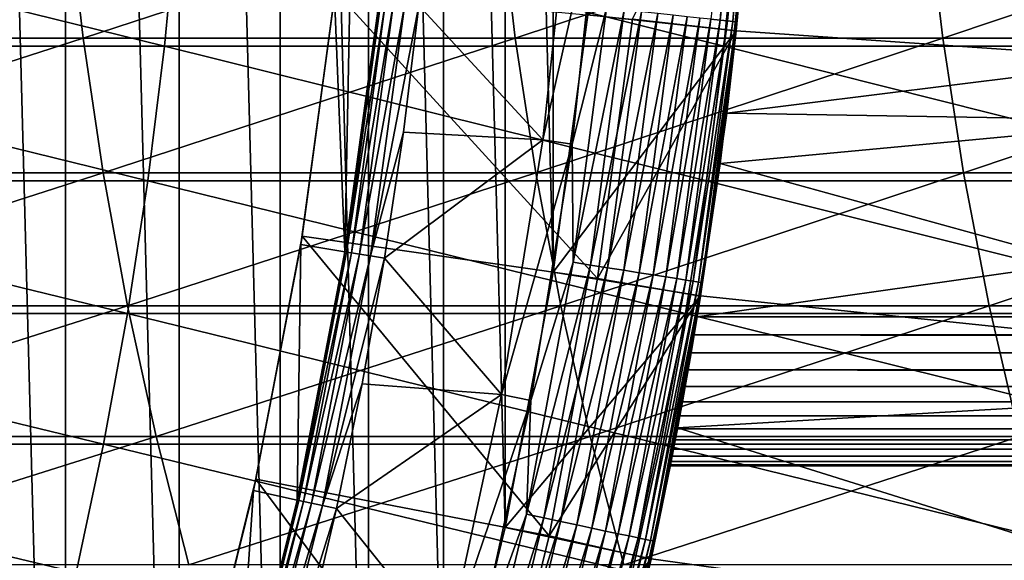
# Model space of a CAD drawing. Header units: metres. Extents: x -24 to 236, y -24 to 24.
# Tile 251 of 316: x 174.35 to 177.65, y -3.57 to -1.75. Entities that reach past the tile are written whole.
import ezdxf

# ---------------------------------------------------------------- set-up
doc = ezdxf.new("R2010")
doc.units = ezdxf.units.M
doc.layers.add('solid_10392024', color=7, linetype='CONTINUOUS')

msp = doc.modelspace()

# ---------------------------------------------------------------- linework, layer by layer
at = {"layer": 'solid_10392024'}
for points in [[(140.5, -23.5), (140.5, 23.5), (179.5, 23.5)], [(179.5, -23.5), (140.5, -23.5), (179.5, 23.5)], [(174.508163, -7.538927, 45.650002), (174.508163, 7.538927, 45.650002), (174.086411, 8.300336, 45.650002)], [(174.086411, -8.300336, 45.650002), (174.508163, -7.538927, 45.650002), (174.086411, 8.300336, 45.650002)], [(174.888901, -6.755966, 45.650002), (174.888901, 6.755966, 45.650002), (174.508163, 7.538927, 45.650002)], [(174.508163, -7.538927, 45.650002), (174.888901, -6.755966, 45.650002), (174.508163, 7.538927, 45.650002)], [(175.22728, -5.954209, 45.650002), (175.22728, 5.954209, 45.650002), (174.888901, 6.755966, 45.650002)], [(174.888901, -6.755966, 45.650002), (175.22728, -5.954209, 45.650002), (174.888901, 6.755966, 45.650002)], [(175.522705, -5.13498, 45.650002), (175.522705, 5.13498, 45.650002), (175.22728, 5.954209, 45.650002)], [(175.22728, -5.954209, 45.650002), (175.522705, -5.13498, 45.650002), (175.22728, 5.954209, 45.650002)], [(175.773941, -4.301773, 45.650002), (175.773941, 4.301773, 45.650002), (175.522705, 5.13498, 45.650002)], [(175.522705, -5.13498, 45.650002), (175.773941, -4.301773, 45.650002), (175.522705, 5.13498, 45.650002)], [(175.980545, -3.456063, 45.650002), (175.980545, 3.456063, 45.650002), (175.773941, 4.301773, 45.650002)], [(175.773941, -4.301773, 45.650002), (175.980545, -3.456063, 45.650002), (175.773941, 4.301773, 45.650002)], [(176.14183, -2.600687, 45.650002), (176.14183, 2.600687, 45.650002), (175.980545, 3.456063, 45.650002)], [(175.980545, -3.456063, 45.650002), (176.14183, -2.600687, 45.650002), (175.980545, 3.456063, 45.650002)], [(215.5336, -2.75, 44.950001), (176.624084, 2.75, 44.950001), (176.722778, 2.066648, 44.950001)], [(215.5336, -2.75, 44.950001), (215.5336, 2.75, 44.950001), (176.624084, 2.75, 44.950001)], [(215.5336, 2.75, 32.950001), (176.624084, -2.75, 32.950001), (176.722778, -2.066648, 32.950001)], [(215.5336, 2.75, 32.950001), (215.5336, -2.75, 32.950001), (176.624084, -2.75, 32.950001)], [(215.5336, 2.75, 32.950001), (176.722778, -2.066648, 32.950001), (176.793396, -1.379858, 32.950001)], [(176.14183, -2.600687, 45.650002), (176.257355, -1.738037, 45.650002), (176.14183, 2.600687, 45.650002)], [(215.5336, -2.75, 44.950001), (176.722778, 2.066648, 44.950001), (176.793396, 1.379858, 44.950001)], [(215.5336, -2.75, 44.950001), (176.793396, 1.379858, 44.950001), (176.835846, 0.690638, 44.950001)], [(215.5336, -2.75, 44.950001), (176.835846, 0.690638, 44.950001), (176.850006, 0, 44.950001)], [(215.5336, -2.75, 44.950001), (176.850006, 0, 44.950001), (176.835846, -0.690638, 44.950001)], [(215.5336, -2.75, 44.950001), (176.835846, -0.690638, 44.950001), (176.793396, -1.379858, 44.950001)], [(175.409119, -1.676004, 30.592821), (175.443832, -2.531871, 30.592821), (175.477264, -0.839201, 30.592821)], [(175.477264, -0.839201, 30.592821), (175.443832, -2.531871, 30.592821), (175.558258, -1.692, 30.592821)], [(176.669907, -1.752078, 31.683683), (176.700958, -1.755342, 31.631933), (176.769943, -0.878875, 31.631933)], [(176.769943, -0.878875, 31.631933), (176.700958, -1.755342, 31.631933), (176.794647, -0.88017, 31.576794)], [(176.700958, -1.755342, 31.631933), (176.725571, -1.757928, 31.576794), (176.794647, -0.88017, 31.576794)], [(176.794647, -0.88017, 31.576794), (176.725571, -1.757928, 31.576794), (176.812546, -0.881108, 31.519072)], [(176.725571, -1.757928, 31.576794), (176.743393, -1.759801, 31.519072), (176.812546, -0.881108, 31.519072)], [(176.812546, -0.881108, 31.519072), (176.743393, -1.759801, 31.519072), (176.823349, -0.881674, 31.459608)], [(176.743393, -1.759801, 31.519072), (176.75415, -1.760932, 31.459608), (176.823349, -0.881674, 31.459608)], [(176.823349, -0.881674, 31.459608), (176.75415, -1.760932, 31.459608), (176.79628, -1.344396, 31.4)], [(176.257355, -1.738037, 45.650002), (176.754532, -1.791131, 45.150002), (176.826126, -0.896752, 45.150002)], [(176.406708, -1.752102, 32.650002), (176.826096, -0.897082, 32.650002), (176.754517, -1.79132, 32.650002)], [(176.793396, -1.379858, 32.950001), (176.754517, -1.79132, 32.650002), (176.826096, -0.897082, 32.650002)], [(176.793396, -1.379858, 44.950001), (176.826126, -0.896752, 45.150002), (176.754532, -1.791131, 45.150002)], [(176.79628, -1.344396, 7.2), (179.449692, -1.977865, 4.5), (179.524918, -0.990136, 4.5)], [(175.691452, -1.706548, 31.092821), (176.106216, -2.156866, 31.9), (176.198181, -1.29665, 31.9)], [(176.198181, -1.29665, 31.9), (176.106216, -2.156866, 31.9), (176.297821, -1.305059, 31.9)], [(176.106216, -2.156866, 31.9), (176.205215, -2.171033, 31.9), (176.297821, -1.305059, 31.9)], [(176.320374, -1.71534, 31.896355), (176.297821, -1.305059, 31.9), (176.205215, -2.171033, 31.9)], [(176.700928, -2.236425, 31.4), (176.754547, -1.791045, 7.2), (176.79628, -1.344396, 7.2)], [(176.79628, -1.344396, 31.4), (176.700928, -2.236425, 31.4), (176.79628, -1.344396, 7.2)], [(176.75415, -1.760932, 31.459608), (176.700928, -2.236425, 31.4), (176.79628, -1.344396, 31.4)], [(176.79628, -1.344396, 7.2), (176.754547, -1.791045, 7.2), (179.449692, -1.977865, 4.5)], [(173.052505, -1.358901, 352.374451), (174.514496, -1.358904, 351.200378), (173.103088, -1.81555, 352.438812)], [(174.514496, -1.358904, 351.200378), (174.566467, -1.815553, 351.263611), (173.103088, -1.81555, 352.438812)], [(174.514496, -1.358904, 351.200378), (175.96109, -1.358906, 349.986023), (174.566467, -1.815553, 351.263611)], [(175.96109, -1.358906, 349.986023), (176.01442, -1.815557, 350.048096), (174.566467, -1.815553, 351.263611)], [(175.96109, -1.358906, 349.986023), (177.391647, -1.358908, 348.731781), (176.01442, -1.815557, 350.048096)], [(177.391647, -1.358908, 348.731781), (177.446289, -1.815559, 348.792694), (176.01442, -1.815557, 350.048096)], [(176.793396, -1.379858, 32.950001), (176.722778, -2.066648, 32.950001), (176.754517, -1.79132, 32.650002)], [(176.722778, -2.066648, 44.950001), (176.793396, -1.379858, 44.950001), (176.754532, -1.791131, 45.150002)], [(215.5336, -2.75, 44.950001), (176.793396, -1.379858, 44.950001), (176.722778, -2.066648, 44.950001)], [(177.391647, -1.358908, 348.731781), (178.805527, -1.358908, 347.43808), (177.446289, -1.815559, 348.792694)], [(178.805527, -1.358908, 347.43808), (178.861435, -1.815559, 347.497864), (177.446289, -1.815559, 348.792694)], [(172.945679, -1.84233, 373.833527), (174.839493, -1.842333, 372.694641), (172.987762, -1.385931, 373.905334)], [(174.839493, -1.842333, 372.694641), (174.88324, -1.385933, 372.765472), (172.987762, -1.385931, 373.905334)], [(174.839493, -1.842333, 372.694641), (176.713242, -1.842331, 371.507904), (174.88324, -1.385933, 372.765472)], [(176.713242, -1.842331, 371.507904), (176.758606, -1.385932, 371.577698), (174.88324, -1.385933, 372.765472)], [(176.713242, -1.842331, 371.507904), (178.566284, -1.842328, 370.273926), (176.758606, -1.385932, 371.577698)], [(178.566284, -1.842328, 370.273926), (178.613235, -1.38593, 370.342682), (176.758606, -1.385932, 371.577698)], [(175.295807, -2.507614, 30.592821), (175.443832, -2.531871, 30.592821), (175.409119, -1.676004, 30.592821)], [(175.295807, -2.507614, 30.592821), (175.409119, -1.676004, 30.592821), (175.30043, -2.47932, 33.650002)], [(175.30043, -2.47932, 33.650002), (175.411179, -1.656907, 33.650002), (176.290329, -2.622005, 32.650002)], [(175.409119, -1.676004, 30.592821), (175.411179, -1.656907, 33.650002), (175.30043, -2.47932, 33.650002)], [(175.411179, -1.656907, 33.650002), (176.406708, -1.752102, 32.650002), (176.290329, -2.622005, 32.650002)], [(175.563705, -1.692655, 30.69735), (175.558258, -1.692, 30.592821), (175.443832, -2.531871, 30.592821)], [(175.449234, -2.532774, 30.69735), (175.563705, -1.692655, 30.69735), (175.443832, -2.531871, 30.592821)], [(175.580002, -1.694428, 30.800835), (175.563705, -1.692655, 30.69735), (175.449234, -2.532774, 30.69735)], [(175.465424, -2.535427, 30.800835), (175.580002, -1.694428, 30.800835), (175.449234, -2.532774, 30.69735)], [(175.606979, -1.697361, 30.902037), (175.580002, -1.694428, 30.800835), (175.465424, -2.535427, 30.800835)], [(175.492203, -2.539817, 30.902037), (175.606979, -1.697361, 30.902037), (175.465424, -2.535427, 30.800835)], [(175.644333, -1.701424, 30.999844), (175.606979, -1.697361, 30.902037), (175.492203, -2.539817, 30.902037)], [(175.529282, -2.545896, 30.999844), (175.644333, -1.701424, 30.999844), (175.492203, -2.539817, 30.902037)], [(175.529282, -2.545896, 30.999844), (175.691452, -1.706548, 31.092821), (175.644333, -1.701424, 30.999844)], [(175.529282, -2.545896, 30.999844), (175.639481, -2.130837, 31.092821), (175.691452, -1.706548, 31.092821)], [(175.691452, -1.706548, 31.092821), (175.639481, -2.130837, 31.092821), (176.106216, -2.156866, 31.9)], [(176.14183, -2.600687, 45.650002), (176.754532, -1.791131, 45.150002), (176.257355, -1.738037, 45.650002)], [(176.320374, -1.71534, 31.896355), (176.205215, -2.171033, 31.9), (176.208237, -2.567132, 31.896355)], [(176.320374, -1.71534, 31.896355), (176.208237, -2.567132, 31.896355), (176.379486, -1.721554, 31.885456)], [(176.208237, -2.567132, 31.896355), (176.266953, -2.576431, 31.885456), (176.379486, -1.721554, 31.885456)], [(176.379486, -1.721554, 31.885456), (176.266953, -2.576431, 31.885456), (176.436874, -1.727585, 31.867466)], [(176.266953, -2.576431, 31.885456), (176.323929, -2.585457, 31.867466), (176.436874, -1.727585, 31.867466)], [(176.436874, -1.727585, 31.867466), (176.323929, -2.585457, 31.867466), (176.491684, -1.733346, 31.842644)], [(176.323929, -2.585457, 31.867466), (176.378357, -2.594078, 31.842644), (176.491684, -1.733346, 31.842644)], [(176.491684, -1.733346, 31.842644), (176.378357, -2.594078, 31.842644), (176.543106, -1.738751, 31.811354)], [(176.378357, -2.594078, 31.842644), (176.429443, -2.602167, 31.811354), (176.543106, -1.738751, 31.811354)], [(176.543106, -1.738751, 31.811354), (176.429443, -2.602167, 31.811354), (176.590408, -1.743722, 31.774055)], [(176.429443, -2.602167, 31.811354), (176.47641, -2.609607, 31.774055), (176.590408, -1.743722, 31.774055)], [(176.590408, -1.743722, 31.774055), (176.47641, -2.609607, 31.774055), (176.632874, -1.748186, 31.731291)], [(176.47641, -2.609607, 31.774055), (176.518585, -2.616287, 31.731291), (176.632874, -1.748186, 31.731291)], [(176.632874, -1.748186, 31.731291), (176.518585, -2.616287, 31.731291), (176.669907, -1.752078, 31.683683)], [(176.290329, -2.622005, 32.650002), (176.406708, -1.752102, 32.650002), (176.754517, -1.79132, 32.650002)], [(176.518585, -2.616287, 31.731291), (176.555374, -2.622113, 31.683683), (176.669907, -1.752078, 31.683683)], [(176.669907, -1.752078, 31.683683), (176.555374, -2.622113, 31.683683), (176.700958, -1.755342, 31.631933)], [(176.555374, -2.622113, 31.683683), (176.586197, -2.626997, 31.631933), (176.700958, -1.755342, 31.631933)], [(176.700958, -1.755342, 31.631933), (176.586197, -2.626997, 31.631933), (176.725571, -1.757928, 31.576794)], [(176.586197, -2.626997, 31.631933), (176.610641, -2.630868, 31.576794), (176.725571, -1.757928, 31.576794)], [(176.725571, -1.757928, 31.576794), (176.610641, -2.630868, 31.576794), (176.743393, -1.759801, 31.519072)], [(176.610641, -2.630868, 31.576794), (176.628342, -2.63367, 31.519072), (176.743393, -1.759801, 31.519072)], [(176.743393, -1.759801, 31.519072), (176.628342, -2.63367, 31.519072), (176.75415, -1.760932, 31.459608)], [(176.628342, -2.63367, 31.519072), (176.639023, -2.635363, 31.459608), (176.75415, -1.760932, 31.459608)], [(176.75415, -1.760932, 31.459608), (176.639023, -2.635363, 31.459608), (176.700928, -2.236425, 31.4)], [(176.14183, -2.600687, 45.650002), (176.635468, -2.680204, 45.150002), (176.754532, -1.791131, 45.150002)], [(176.290329, -2.622005, 32.650002), (176.754517, -1.79132, 32.650002), (176.635406, -2.680598, 32.650002)], [(176.722778, -2.066648, 32.950001), (176.635406, -2.680598, 32.650002), (176.754517, -1.79132, 32.650002)], [(176.722778, -2.066648, 44.950001), (176.754532, -1.791131, 45.150002), (176.635468, -2.680204, 45.150002)], [(176.754547, -1.791045, 7.2), (176.700928, -2.236425, 7.2), (179.449692, -1.977865, 4.5)], [(176.700928, -2.236425, 31.4), (176.700928, -2.236425, 7.2), (176.754547, -1.791045, 7.2)], [(172.891769, -2.293833, 373.741547), (174.783447, -2.293837, 372.603943), (172.945679, -1.84233, 373.833527)], [(174.783447, -2.293837, 372.603943), (174.839493, -1.842333, 372.694641), (172.945679, -1.84233, 373.833527)], [(173.103088, -1.81555, 352.438812), (174.566467, -1.815553, 351.263611), (173.168137, -2.267374, 352.521576)], [(174.566467, -1.815553, 351.263611), (174.633301, -2.267378, 351.34494), (173.168137, -2.267374, 352.521576)], [(174.566467, -1.815553, 351.263611), (176.01442, -1.815557, 350.048096), (174.633301, -2.267378, 351.34494)], [(176.01442, -1.815557, 350.048096), (176.082993, -2.267383, 350.12796), (174.633301, -2.267378, 351.34494)], [(174.783447, -2.293837, 372.603943), (176.655136, -2.293835, 371.418488), (174.839493, -1.842333, 372.694641)], [(176.655136, -2.293835, 371.418488), (176.713242, -1.842331, 371.507904), (174.839493, -1.842333, 372.694641)], [(176.01442, -1.815557, 350.048096), (177.446289, -1.815559, 348.792694), (176.082993, -2.267383, 350.12796)], [(177.446289, -1.815559, 348.792694), (177.516556, -2.267386, 348.871094), (176.082993, -2.267383, 350.12796)], [(176.655136, -2.293835, 371.418488), (178.506149, -2.293831, 370.185883), (176.713242, -1.842331, 371.507904)], [(178.506149, -2.293831, 370.185883), (178.566284, -1.842328, 370.273926), (176.713242, -1.842331, 371.507904)], [(177.446289, -1.815559, 348.792694), (178.861435, -1.815559, 347.497864), (177.516556, -2.267386, 348.871094)], [(178.861435, -1.815559, 347.497864), (178.93335, -2.267386, 347.574738), (177.516556, -2.267386, 348.871094)], [(176.700928, -2.236425, 7.2), (179.324554, -2.960452, 4.5), (179.449692, -1.977865, 4.5)], [(176.722778, -2.066648, 32.950001), (176.624084, -2.75, 32.950001), (176.635406, -2.680598, 32.650002)], [(176.624084, -2.75, 44.950001), (176.722778, -2.066648, 44.950001), (176.635468, -2.680204, 45.150002)], [(215.5336, -2.75, 44.950001), (176.722778, -2.066648, 44.950001), (176.624084, -2.75, 44.950001)], [(175.529282, -2.545896, 30.999844), (175.57605, -2.553563, 31.092821), (175.639481, -2.130837, 31.092821)], [(175.639481, -2.130837, 31.092821), (175.57605, -2.553563, 31.092821), (176.106216, -2.156866, 31.9)], [(175.57605, -2.553563, 31.092821), (175.968643, -3.010815, 31.9), (176.106216, -2.156866, 31.9)], [(176.106216, -2.156866, 31.9), (175.968643, -3.010815, 31.9), (176.205215, -2.171033, 31.9)], [(175.968643, -3.010815, 31.9), (176.06662, -3.03091, 31.9), (176.205215, -2.171033, 31.9)], [(176.208237, -2.567132, 31.896355), (176.205215, -2.171033, 31.9), (176.06662, -3.03091, 31.9)], [(176.558228, -3.122115, 31.4), (176.635468, -2.68022, 7.2), (176.700928, -2.236425, 7.2)], [(176.700928, -2.236425, 31.4), (176.558228, -3.122115, 31.4), (176.700928, -2.236425, 7.2)], [(176.639023, -2.635363, 31.459608), (176.558228, -3.122115, 31.4), (176.700928, -2.236425, 31.4)], [(176.700928, -2.236425, 7.2), (176.635468, -2.68022, 7.2), (179.324554, -2.960452, 4.5)], [(173.168137, -2.267374, 352.521576), (174.633301, -2.267378, 351.34494), (173.247482, -2.713174, 352.622528)], [(174.633301, -2.267378, 351.34494), (174.714844, -2.713179, 351.444122), (173.247482, -2.713174, 352.622528)], [(174.633301, -2.267378, 351.34494), (176.082993, -2.267383, 350.12796), (174.714844, -2.713179, 351.444122)], [(176.082993, -2.267383, 350.12796), (176.166656, -2.713184, 350.225372), (174.714844, -2.713179, 351.444122)], [(176.082993, -2.267383, 350.12796), (177.516556, -2.267386, 348.871094), (176.166656, -2.713184, 350.225372)], [(177.516556, -2.267386, 348.871094), (177.60228, -2.713188, 348.966705), (176.166656, -2.713184, 350.225372)], [(177.516556, -2.267386, 348.871094), (178.93335, -2.267386, 347.574738), (177.60228, -2.713188, 348.966705)], [(178.93335, -2.267386, 347.574738), (179.021072, -2.713188, 347.668518), (177.60228, -2.713188, 348.966705)], [(172.826157, -2.739241, 373.629578), (174.715256, -2.739246, 372.49353), (172.891769, -2.293833, 373.741547)], [(174.715256, -2.739246, 372.49353), (174.783447, -2.293837, 372.603943), (172.891769, -2.293833, 373.741547)], [(174.715256, -2.739246, 372.49353), (176.584412, -2.739244, 371.309692), (174.783447, -2.293837, 372.603943)], [(176.584412, -2.739244, 371.309692), (176.655136, -2.293835, 371.418488), (174.783447, -2.293837, 372.603943)], [(176.584412, -2.739244, 371.309692), (178.432953, -2.739239, 370.078705), (176.655136, -2.293835, 371.418488)], [(178.432953, -2.739239, 370.078705), (178.506149, -2.293831, 370.185883), (176.655136, -2.293835, 371.418488)], [(175.145798, -3.294692, 33.650002), (175.30043, -2.47932, 33.650002), (176.127899, -3.484397, 32.650002)], [(175.295807, -2.507614, 30.592821), (175.30043, -2.47932, 33.650002), (175.145798, -3.294692, 33.650002)], [(175.30043, -2.47932, 33.650002), (176.290329, -2.622005, 32.650002), (176.127899, -3.484397, 32.650002)], [(175.137619, -3.331977, 30.592821), (175.284103, -3.364347, 30.592821), (175.295807, -2.507614, 30.592821)], [(175.137619, -3.331977, 30.592821), (175.295807, -2.507614, 30.592821), (175.145798, -3.294692, 33.650002)], [(175.295807, -2.507614, 30.592821), (175.284103, -3.364347, 30.592821), (175.443832, -2.531871, 30.592821)], [(175.449234, -2.532774, 30.69735), (175.443832, -2.531871, 30.592821), (175.284103, -3.364347, 30.592821)], [(175.289459, -3.365465, 30.69735), (175.449234, -2.532774, 30.69735), (175.284103, -3.364347, 30.592821)], [(175.465424, -2.535427, 30.800835), (175.449234, -2.532774, 30.69735), (175.289459, -3.365465, 30.69735)], [(175.305481, -3.36899, 30.800835), (175.465424, -2.535427, 30.800835), (175.289459, -3.365465, 30.69735)], [(175.492203, -2.539817, 30.902037), (175.465424, -2.535427, 30.800835), (175.305481, -3.36899, 30.800835)], [(175.33197, -3.374823, 30.902037), (175.492203, -2.539817, 30.902037), (175.305481, -3.36899, 30.800835)], [(175.529282, -2.545896, 30.999844), (175.492203, -2.539817, 30.902037), (175.33197, -3.374823, 30.902037)], [(175.368668, -3.3829, 30.999844), (175.529282, -2.545896, 30.999844), (175.33197, -3.374823, 30.902037)], [(175.368668, -3.3829, 30.999844), (175.57605, -2.553563, 31.092821), (175.529282, -2.545896, 30.999844)], [(175.368668, -3.3829, 30.999844), (175.50119, -2.974416, 31.092821), (175.57605, -2.553563, 31.092821)], [(175.57605, -2.553563, 31.092821), (175.50119, -2.974416, 31.092821), (175.968643, -3.010815, 31.9)], [(176.208237, -2.567132, 31.896355), (176.06662, -3.03091, 31.9), (176.051666, -3.411887, 31.896355)], [(176.208237, -2.567132, 31.896355), (176.051666, -3.411887, 31.896355), (176.266953, -2.576431, 31.885456)], [(175.980545, -3.456063, 45.650002), (176.635468, -2.680204, 45.150002), (176.14183, -2.600687, 45.650002)], [(176.051666, -3.411887, 31.896355), (176.109818, -3.424247, 31.885456), (176.266953, -2.576431, 31.885456)], [(176.266953, -2.576431, 31.885456), (176.109818, -3.424247, 31.885456), (176.323929, -2.585457, 31.867466)], [(176.109818, -3.424247, 31.885456), (176.166245, -3.436243, 31.867466), (176.323929, -2.585457, 31.867466)], [(176.323929, -2.585457, 31.867466), (176.166245, -3.436243, 31.867466), (176.378357, -2.594078, 31.842644)], [(176.166245, -3.436243, 31.867466), (176.220154, -3.4477, 31.842644), (176.378357, -2.594078, 31.842644)], [(176.378357, -2.594078, 31.842644), (176.220154, -3.4477, 31.842644), (176.429443, -2.602167, 31.811354)], [(176.220154, -3.4477, 31.842644), (176.270737, -3.458451, 31.811354), (176.429443, -2.602167, 31.811354)], [(176.429443, -2.602167, 31.811354), (176.270737, -3.458451, 31.811354), (176.47641, -2.609607, 31.774055)], [(176.127899, -3.484397, 32.650002), (176.290329, -2.622005, 32.650002), (176.635406, -2.680598, 32.650002)], [(176.270737, -3.458451, 31.811354), (176.317245, -3.468339, 31.774055), (176.47641, -2.609607, 31.774055)], [(176.47641, -2.609607, 31.774055), (176.317245, -3.468339, 31.774055), (176.518585, -2.616287, 31.731291)], [(176.317245, -3.468339, 31.774055), (176.359024, -3.477218, 31.731291), (176.518585, -2.616287, 31.731291)], [(176.518585, -2.616287, 31.731291), (176.359024, -3.477218, 31.731291), (176.555374, -2.622113, 31.683683)], [(176.359024, -3.477218, 31.731291), (176.395447, -3.48496, 31.683683), (176.555374, -2.622113, 31.683683)], [(176.555374, -2.622113, 31.683683), (176.395447, -3.48496, 31.683683), (176.586197, -2.626997, 31.631933)], [(176.395447, -3.48496, 31.683683), (176.42598, -3.491451, 31.631933), (176.586197, -2.626997, 31.631933)], [(176.586197, -2.626997, 31.631933), (176.42598, -3.491451, 31.631933), (176.610641, -2.630868, 31.576794)], [(176.42598, -3.491451, 31.631933), (176.450195, -3.496597, 31.576794), (176.610641, -2.630868, 31.576794)], [(176.610641, -2.630868, 31.576794), (176.450195, -3.496597, 31.576794), (176.628342, -2.63367, 31.519072)], [(176.450195, -3.496597, 31.576794), (176.467712, -3.500321, 31.519072), (176.628342, -2.63367, 31.519072)], [(176.628342, -2.63367, 31.519072), (176.467712, -3.500321, 31.519072), (176.639023, -2.635363, 31.459608)], [(176.467712, -3.500321, 31.519072), (176.478302, -3.502571, 31.459608), (176.639023, -2.635363, 31.459608)], [(176.639023, -2.635363, 31.459608), (176.478302, -3.502571, 31.459608), (176.558228, -3.122115, 31.4)], [(175.980545, -3.456063, 45.650002), (176.469254, -3.561791, 45.150002), (176.635468, -2.680204, 45.150002)], [(176.127899, -3.484397, 32.650002), (176.635406, -2.680598, 32.650002), (176.469131, -3.562303, 32.650002)], [(176.557632, -3.125277, 33.119598), (176.469131, -3.562303, 32.650002), (176.635406, -2.680598, 32.650002)], [(176.624084, -2.75, 44.950001), (176.635468, -2.680204, 45.150002), (176.469254, -3.561791, 45.150002)], [(176.565689, -3.082293, 33.076397), (176.557632, -3.125277, 33.119598), (176.635406, -2.680598, 32.650002)], [(176.635468, -2.68022, 7.2), (176.558228, -3.122115, 7.2), (179.324554, -2.960452, 4.5)], [(176.558228, -3.122115, 31.4), (176.558228, -3.122115, 7.2), (176.635468, -2.68022, 7.2)], [(176.574463, -3.034722, 33.03899), (176.565689, -3.082293, 33.076397), (176.635406, -2.680598, 32.650002)], [(176.583801, -2.983306, 33.007759), (176.574463, -3.034722, 33.03899), (176.635406, -2.680598, 32.650002)], [(176.593613, -2.92825, 32.982868), (176.583801, -2.983306, 33.007759), (176.635406, -2.680598, 32.650002)], [(176.603729, -2.870286, 32.964691), (176.593613, -2.92825, 32.982868), (176.635406, -2.680598, 32.650002)], [(176.613937, -2.81058, 32.953682), (176.603729, -2.870286, 32.964691), (176.635406, -2.680598, 32.650002)], [(176.624084, -2.75, 32.950001), (176.613937, -2.81058, 32.953682), (176.635406, -2.680598, 32.650002)], [(173.247482, -2.713174, 352.622528), (174.714844, -2.713179, 351.444122), (173.340927, -3.151764, 352.741425)], [(174.714844, -2.713179, 351.444122), (174.810852, -3.15177, 351.560944), (173.340927, -3.151764, 352.741425)], [(174.714844, -2.713179, 351.444122), (176.166656, -2.713184, 350.225372), (174.810852, -3.15177, 351.560944)], [(176.166656, -2.713184, 350.225372), (176.265182, -3.151776, 350.340088), (174.810852, -3.15177, 351.560944)], [(176.166656, -2.713184, 350.225372), (177.60228, -2.713188, 348.966705), (176.265182, -3.151776, 350.340088)], [(177.60228, -2.713188, 348.966705), (177.703232, -3.15178, 349.079285), (176.265182, -3.151776, 350.340088)], [(177.60228, -2.713188, 348.966705), (179.021072, -2.713188, 347.668518), (177.703232, -3.15178, 349.079285)], [(172.749023, -3.177371, 373.497955), (174.635086, -3.177376, 372.363739), (172.826157, -2.739241, 373.629578)], [(174.635086, -3.177376, 372.363739), (174.715256, -2.739246, 372.49353), (172.826157, -2.739241, 373.629578)], [(174.635086, -3.177376, 372.363739), (176.501266, -3.177374, 371.181793), (174.715256, -2.739246, 372.49353)], [(176.501266, -3.177374, 371.181793), (176.584412, -2.739244, 371.309692), (174.715256, -2.739246, 372.49353)], [(176.613937, -2.81058, 44.946316), (176.624084, -2.75, 44.950001), (176.469254, -3.561791, 45.150002)], [(176.501266, -3.177374, 371.181793), (178.346924, -3.177369, 369.952759), (176.584412, -2.739244, 371.309692)], [(178.346924, -3.177369, 369.952759), (178.432953, -2.739239, 370.078705), (176.584412, -2.739244, 371.309692)], [(215.5336, -2.810268, 32.953644), (176.613937, -2.81058, 32.953682), (176.624084, -2.75, 32.950001)], [(215.5336, -2.75, 44.950001), (176.624084, -2.75, 44.950001), (176.613937, -2.81058, 44.946316)], [(215.5336, -2.810268, 44.946354), (215.5336, -2.75, 44.950001), (176.613937, -2.81058, 44.946316)], [(215.5336, -2.810268, 32.953644), (176.624084, -2.75, 32.950001), (215.5336, -2.75, 32.950001)], [(176.603729, -2.870286, 44.93531), (176.613937, -2.81058, 44.946316), (176.469254, -3.561791, 45.150002)], [(215.5336, -2.869658, 32.964531), (176.603729, -2.870286, 32.964691), (176.613937, -2.81058, 32.953682)], [(215.5336, -2.869716, 44.935455), (176.613937, -2.81058, 44.946316), (176.603729, -2.870286, 44.93531)], [(215.5336, -2.810268, 32.953644), (215.5336, -2.869658, 32.964531), (176.613937, -2.81058, 32.953682)], [(215.5336, -2.869716, 44.935455), (215.5336, -2.810268, 44.946354), (176.613937, -2.81058, 44.946316)], [(215.5336, -2.869658, 32.964531), (215.5336, -2.926794, 32.9823), (176.603729, -2.870286, 32.964691)], [(215.5336, -2.927415, 44.917465), (215.5336, -2.869716, 44.935455), (176.603729, -2.870286, 44.93531)], [(176.593613, -2.92825, 44.917133), (176.603729, -2.870286, 44.93531), (176.469254, -3.561791, 45.150002)], [(215.5336, -2.926794, 32.9823), (176.593613, -2.92825, 32.982868), (176.603729, -2.870286, 32.964691)], [(215.5336, -2.927415, 44.917465), (176.603729, -2.870286, 44.93531), (176.593613, -2.92825, 44.917133)], [(176.583801, -2.983306, 44.892242), (176.593613, -2.92825, 44.917133), (176.469254, -3.561791, 45.150002)], [(215.5336, -2.981934, 33.007046), (176.583801, -2.983306, 33.007759), (176.593613, -2.92825, 32.982868)], [(215.5336, -2.982522, 44.892643), (176.593613, -2.92825, 44.917133), (176.583801, -2.983306, 44.892242)], [(215.5336, -2.926794, 32.9823), (215.5336, -2.981934, 33.007046), (176.593613, -2.92825, 32.982868)], [(215.5336, -2.982522, 44.892643), (215.5336, -2.927415, 44.917465), (176.593613, -2.92825, 44.917133)], [(176.558228, -3.122115, 7.2), (179.149811, -3.935364, 4.5), (179.324554, -2.960452, 4.5)], [(175.368668, -3.3829, 30.999844), (175.414948, -3.393088, 31.092821), (175.50119, -2.974416, 31.092821)], [(175.50119, -2.974416, 31.092821), (175.414948, -3.393088, 31.092821), (175.968643, -3.010815, 31.9)], [(176.574463, -3.034722, 44.861012), (176.583801, -2.983306, 44.892242), (176.469254, -3.561791, 45.150002)], [(215.5336, -3.033684, 33.038269), (176.574463, -3.034722, 33.03899), (176.583801, -2.983306, 33.007759)], [(215.5336, -3.034231, 44.861355), (176.583801, -2.983306, 44.892242), (176.574463, -3.034722, 44.861012)], [(215.5336, -2.981934, 33.007046), (215.5336, -3.033684, 33.038269), (176.583801, -2.983306, 33.007759)], [(215.5336, -3.034231, 44.861355), (215.5336, -2.982522, 44.892643), (176.583801, -2.983306, 44.892242)], [(175.414948, -3.393088, 31.092821), (175.785751, -3.856471, 31.9), (175.968643, -3.010815, 31.9)], [(175.968643, -3.010815, 31.9), (175.785751, -3.856471, 31.9), (176.06662, -3.03091, 31.9)], [(175.785751, -3.856471, 31.9), (175.882416, -3.882159, 31.9), (176.06662, -3.03091, 31.9)], [(176.051666, -3.411887, 31.896355), (176.06662, -3.03091, 31.9), (175.882416, -3.882159, 31.9)], [(215.5336, -3.033684, 33.038269), (215.5336, -3.08129, 33.075504), (176.574463, -3.034722, 33.03899)], [(215.5336, -3.081787, 44.824055), (215.5336, -3.034231, 44.861355), (176.574463, -3.034722, 44.861012)], [(176.565689, -3.082293, 44.823601), (176.574463, -3.034722, 44.861012), (176.469254, -3.561791, 45.150002)], [(215.5336, -3.08129, 33.075504), (176.565689, -3.082293, 33.076397), (176.574463, -3.034722, 33.03899)], [(215.5336, -3.081787, 44.824055), (176.574463, -3.034722, 44.861012), (176.565689, -3.082293, 44.823601)], [(176.557632, -3.125277, 44.780399), (176.565689, -3.082293, 44.823601), (176.469254, -3.561791, 45.150002)], [(215.5336, -3.124055, 33.118214), (176.557632, -3.125277, 33.119598), (176.565689, -3.082293, 33.076397)], [(215.5336, -3.124496, 44.781288), (176.565689, -3.082293, 44.823601), (176.557632, -3.125277, 44.780399)], [(215.5336, -3.08129, 33.075504), (215.5336, -3.124055, 33.118214), (176.565689, -3.082293, 33.076397)], [(215.5336, -3.124496, 44.781288), (215.5336, -3.081787, 44.824055), (176.565689, -3.082293, 44.823601)], [(176.368591, -3.998955, 31.4), (176.469254, -3.561797, 7.2), (176.558228, -3.122115, 7.2)], [(176.558228, -3.122115, 31.4), (176.368591, -3.998955, 31.4), (176.558228, -3.122115, 7.2)], [(176.478302, -3.502571, 31.459608), (176.368591, -3.998955, 31.4), (176.558228, -3.122115, 31.4)], [(176.557632, -3.125277, 33.119598), (176.550568, -3.162506, 33.167461), (176.469131, -3.562303, 32.650002)], [(176.558228, -3.122115, 7.2), (176.469254, -3.561797, 7.2), (179.149811, -3.935364, 4.5)], [(176.550568, -3.162506, 44.73254), (176.557632, -3.125277, 44.780399), (176.469254, -3.561791, 45.150002)], [(215.5336, -3.161355, 33.165768), (176.550568, -3.162506, 33.167461), (176.557632, -3.125277, 33.119598)], [(215.5336, -3.161732, 44.733685), (176.557632, -3.125277, 44.780399), (176.550568, -3.162506, 44.73254)], [(215.5336, -3.124055, 33.118214), (215.5336, -3.161355, 33.165768), (176.557632, -3.125277, 33.119598)], [(215.5336, -3.161732, 44.733685), (215.5336, -3.124496, 44.781288), (176.557632, -3.125277, 44.780399)], [(173.340927, -3.151764, 352.741425), (174.810852, -3.15177, 351.560944), (173.448212, -3.58198, 352.87793)], [(174.810852, -3.15177, 351.560944), (174.921097, -3.581986, 351.695068), (173.448212, -3.58198, 352.87793)], [(174.810852, -3.15177, 351.560944), (176.265182, -3.151776, 350.340088), (174.921097, -3.581986, 351.695068)], [(176.265182, -3.151776, 350.340088), (176.378281, -3.581994, 350.471802), (174.921097, -3.581986, 351.695068)], [(176.265182, -3.151776, 350.340088), (177.703232, -3.15178, 349.079285), (176.378281, -3.581994, 350.471802)], [(177.703232, -3.15178, 349.079285), (177.819122, -3.581998, 349.208527), (176.378281, -3.581994, 350.471802)], [(176.550568, -3.162506, 33.167461), (176.544632, -3.193403, 33.218914), (176.469131, -3.562303, 32.650002)], [(176.544632, -3.193403, 44.681084), (176.550568, -3.162506, 44.73254), (176.469254, -3.561791, 45.150002)], [(215.5336, -3.192644, 33.21748), (176.544632, -3.193403, 33.218914), (176.550568, -3.162506, 33.167461)], [(215.5336, -3.192952, 44.681934), (176.550568, -3.162506, 44.73254), (176.544632, -3.193403, 44.681084)], [(215.5336, -3.161355, 33.165768), (215.5336, -3.192644, 33.21748), (176.550568, -3.162506, 33.167461)], [(215.5336, -3.192952, 44.681934), (215.5336, -3.161732, 44.733685), (176.550568, -3.162506, 44.73254)], [(172.660583, -3.607058, 373.347046), (174.543152, -3.607064, 372.214935), (172.749023, -3.177371, 373.497955)], [(174.543152, -3.607064, 372.214935), (174.635086, -3.177376, 372.363739), (172.749023, -3.177371, 373.497955)], [(174.543152, -3.607064, 372.214935), (176.40593, -3.607061, 371.035156), (174.635086, -3.177376, 372.363739)], [(176.40593, -3.607061, 371.035156), (176.501266, -3.177374, 371.181793), (174.635086, -3.177376, 372.363739)], [(176.40593, -3.607061, 371.035156), (178.248276, -3.607055, 369.808319), (176.501266, -3.177374, 371.181793)], [(176.544632, -3.193403, 33.218914), (176.539886, -3.217845, 33.27359), (176.469131, -3.562303, 32.650002)], [(176.539886, -3.217845, 44.626408), (176.544632, -3.193403, 44.681084), (176.469254, -3.561791, 45.150002)], [(178.248276, -3.607055, 369.808319), (178.346924, -3.177369, 369.952759), (176.501266, -3.177374, 371.181793)], [(215.5336, -3.217465, 33.272583), (176.539886, -3.217845, 33.27359), (176.544632, -3.193403, 33.218914)], [(215.5336, -3.217701, 44.626793), (176.544632, -3.193403, 44.681084), (176.539886, -3.217845, 44.626408)], [(215.5336, -3.192644, 33.21748), (215.5336, -3.217465, 33.272583), (176.544632, -3.193403, 33.218914)], [(215.5336, -3.217701, 44.626793), (215.5336, -3.192952, 44.681934), (176.544632, -3.193403, 44.681084)], [(176.539886, -3.217845, 33.27359), (176.536423, -3.235641, 33.331112), (176.469131, -3.562303, 32.650002)], [(176.536423, -3.235641, 44.56889), (176.539886, -3.217845, 44.626408), (176.469254, -3.561791, 45.150002)], [(215.5336, -3.235456, 33.330284), (176.536423, -3.235641, 33.331112), (176.539886, -3.217845, 33.27359)], [(215.5336, -3.235615, 44.569073), (176.539886, -3.217845, 44.626408), (176.536423, -3.235641, 44.56889)], [(215.5336, -3.217465, 33.272583), (215.5336, -3.235456, 33.330284), (176.539886, -3.217845, 33.27359)], [(215.5336, -3.235615, 44.569073), (215.5336, -3.217701, 44.626793), (176.539886, -3.217845, 44.626408)], [(176.536423, -3.235641, 33.331112), (176.534302, -3.246457, 33.390503), (176.469131, -3.562303, 32.650002)], [(176.534302, -3.246457, 33.390503), (176.5336, -3.25, 33.450001), (176.469131, -3.562303, 32.650002)], [(176.469254, -3.561791, 45.150002), (176.469131, -3.562303, 32.650002), (176.5336, -3.25, 33.450001)], [(176.534302, -3.246457, 44.509499), (176.536423, -3.235641, 44.56889), (176.469254, -3.561791, 45.150002)], [(176.534302, -3.246457, 44.509499), (176.469254, -3.561791, 45.150002), (176.5336, -3.25, 44.450001)], [(176.469254, -3.561791, 45.150002), (176.5336, -3.25, 33.450001), (176.5336, -3.25, 44.450001)], [(215.5336, -3.246434, 44.509609), (176.534302, -3.246457, 44.509499), (176.5336, -3.25, 44.450001)], [(215.5336, -3.246434, 44.509609), (176.5336, -3.25, 44.450001), (215.5336, -3.25, 44.450001)], [(215.5336, -3.25, 33.450001), (176.5336, -3.25, 33.450001), (176.534302, -3.246457, 33.390503)], [(215.5336, -3.25, 33.450001), (176.5336, -3.25, 44.450001), (176.5336, -3.25, 33.450001)], [(215.5336, -3.25, 33.450001), (215.5336, -3.25, 44.450001), (176.5336, -3.25, 44.450001)], [(215.5336, -3.246354, 33.389732), (176.534302, -3.246457, 33.390503), (176.536423, -3.235641, 33.331112)], [(215.5336, -3.246434, 44.509609), (176.536423, -3.235641, 44.56889), (176.534302, -3.246457, 44.509499)], [(215.5336, -3.246354, 33.389732), (215.5336, -3.25, 33.450001), (176.534302, -3.246457, 33.390503)], [(215.5336, -3.235456, 33.330284), (215.5336, -3.246354, 33.389732), (176.536423, -3.235641, 33.331112)], [(215.5336, -3.246434, 44.509609), (215.5336, -3.235615, 44.569073), (176.536423, -3.235641, 44.56889)], [(174.947708, -4.100733, 33.650002), (175.145798, -3.294692, 33.650002), (175.919861, -4.336792, 32.650002)], [(175.137619, -3.331977, 30.592821), (175.145798, -3.294692, 33.650002), (174.947708, -4.100733, 33.650002)], [(175.145798, -3.294692, 33.650002), (176.127899, -3.484397, 32.650002), (175.919861, -4.336792, 32.650002)], [(174.935013, -4.146754, 30.592821), (175.079529, -4.186883, 30.592821), (175.137619, -3.331977, 30.592821)], [(174.935013, -4.146754, 30.592821), (175.137619, -3.331977, 30.592821), (174.947708, -4.100733, 33.650002)], [(175.137619, -3.331977, 30.592821), (175.079529, -4.186883, 30.592821), (175.284103, -3.364347, 30.592821)], [(175.289459, -3.365465, 30.69735), (175.284103, -3.364347, 30.592821), (175.079529, -4.186883, 30.592821)], [(175.084839, -4.188284, 30.69735), (175.289459, -3.365465, 30.69735), (175.079529, -4.186883, 30.592821)], [(175.305481, -3.36899, 30.800835), (175.289459, -3.365465, 30.69735), (175.084839, -4.188284, 30.69735)], [(175.100632, -4.19267, 30.800835), (175.305481, -3.36899, 30.800835), (175.084839, -4.188284, 30.69735)], [(175.33197, -3.374823, 30.902037), (175.305481, -3.36899, 30.800835), (175.100632, -4.19267, 30.800835)], [(175.126785, -4.19993, 30.902037), (175.33197, -3.374823, 30.902037), (175.100632, -4.19267, 30.800835)], [(175.368668, -3.3829, 30.999844), (175.33197, -3.374823, 30.902037), (175.126785, -4.19993, 30.902037)], [(175.162979, -4.209982, 30.999844), (175.368668, -3.3829, 30.999844), (175.126785, -4.19993, 30.902037)], [(175.162979, -4.209982, 30.999844), (175.414948, -3.393088, 31.092821), (175.368668, -3.3829, 30.999844)], [(175.162979, -4.209982, 30.999844), (175.317413, -3.809271, 31.092821), (175.414948, -3.393088, 31.092821)], [(175.414948, -3.393088, 31.092821), (175.317413, -3.809271, 31.092821), (175.785751, -3.856471, 31.9)], [(176.051666, -3.411887, 31.896355), (175.882416, -3.882159, 31.9), (175.851105, -4.24729, 31.896355)], [(176.051666, -3.411887, 31.896355), (175.851105, -4.24729, 31.896355), (176.109818, -3.424247, 31.885456)], [(175.851105, -4.24729, 31.896355), (175.908524, -4.262676, 31.885456), (176.109818, -3.424247, 31.885456)], [(176.109818, -3.424247, 31.885456), (175.908524, -4.262676, 31.885456), (176.166245, -3.436243, 31.867466)], [(175.773941, -4.301773, 45.650002), (176.469254, -3.561791, 45.150002), (175.980545, -3.456063, 45.650002)], [(175.908524, -4.262676, 31.885456), (175.964264, -4.27761, 31.867466), (176.166245, -3.436243, 31.867466)], [(176.166245, -3.436243, 31.867466), (175.964264, -4.27761, 31.867466), (176.220154, -3.4477, 31.842644)], [(175.964264, -4.27761, 31.867466), (176.017487, -4.291873, 31.842644), (176.220154, -3.4477, 31.842644)], [(176.220154, -3.4477, 31.842644), (176.017487, -4.291873, 31.842644), (176.270737, -3.458451, 31.811354)], [(176.017487, -4.291873, 31.842644), (176.067429, -4.305256, 31.811354), (176.270737, -3.458451, 31.811354)], [(176.270737, -3.458451, 31.811354), (176.067429, -4.305256, 31.811354), (176.317245, -3.468339, 31.774055)], [(175.919861, -4.336792, 32.650002), (176.127899, -3.484397, 32.650002), (176.469131, -3.562303, 32.650002)], [(176.067429, -4.305256, 31.811354), (176.113373, -4.317564, 31.774055), (176.317245, -3.468339, 31.774055)], [(176.317245, -3.468339, 31.774055), (176.113373, -4.317564, 31.774055), (176.359024, -3.477218, 31.731291)], [(176.113373, -4.317564, 31.774055), (176.154617, -4.328618, 31.731291), (176.359024, -3.477218, 31.731291)], [(176.359024, -3.477218, 31.731291), (176.154617, -4.328618, 31.731291), (176.395447, -3.48496, 31.683683)], [(176.154617, -4.328618, 31.731291), (176.190582, -4.338255, 31.683683), (176.395447, -3.48496, 31.683683)], [(176.395447, -3.48496, 31.683683), (176.190582, -4.338255, 31.683683), (176.42598, -3.491451, 31.631933)], [(176.190582, -4.338255, 31.683683), (176.220749, -4.346336, 31.631933), (176.42598, -3.491451, 31.631933)], [(176.42598, -3.491451, 31.631933), (176.220749, -4.346336, 31.631933), (176.450195, -3.496597, 31.576794)], [(176.220749, -4.346336, 31.631933), (176.244644, -4.352741, 31.576794), (176.450195, -3.496597, 31.576794)], [(176.450195, -3.496597, 31.576794), (176.244644, -4.352741, 31.576794), (176.467712, -3.500321, 31.519072)], [(176.244644, -4.352741, 31.576794), (176.261963, -4.357378, 31.519072), (176.467712, -3.500321, 31.519072)], [(176.467712, -3.500321, 31.519072), (176.261963, -4.357378, 31.519072), (176.478302, -3.502571, 31.459608)], [(176.261963, -4.357378, 31.519072), (176.2724, -4.360178, 31.459608), (176.478302, -3.502571, 31.459608)], [(176.478302, -3.502571, 31.459608), (176.2724, -4.360178, 31.459608), (176.368591, -3.998955, 31.4)], [(175.773941, -4.301773, 45.650002), (176.256302, -4.433389, 45.150002), (176.469254, -3.561791, 45.150002)], [(175.919861, -4.336792, 32.650002), (176.469131, -3.562303, 32.650002), (176.25618, -4.433838, 32.650002)], [(176.256302, -4.433389, 45.150002), (176.25618, -4.433838, 32.650002), (176.469131, -3.562303, 32.650002)], [(176.469254, -3.561791, 45.150002), (176.256302, -4.433389, 45.150002), (176.469131, -3.562303, 32.650002)], [(176.469254, -3.561797, 7.2), (176.368591, -3.998955, 7.2), (179.149811, -3.935364, 4.5)], [(176.368591, -3.998955, 31.4), (176.368591, -3.998955, 7.2), (176.469254, -3.561797, 7.2)]]:
    msp.add_3dface(points, dxfattribs=at)

doc.saveas('drawing.dxf')
